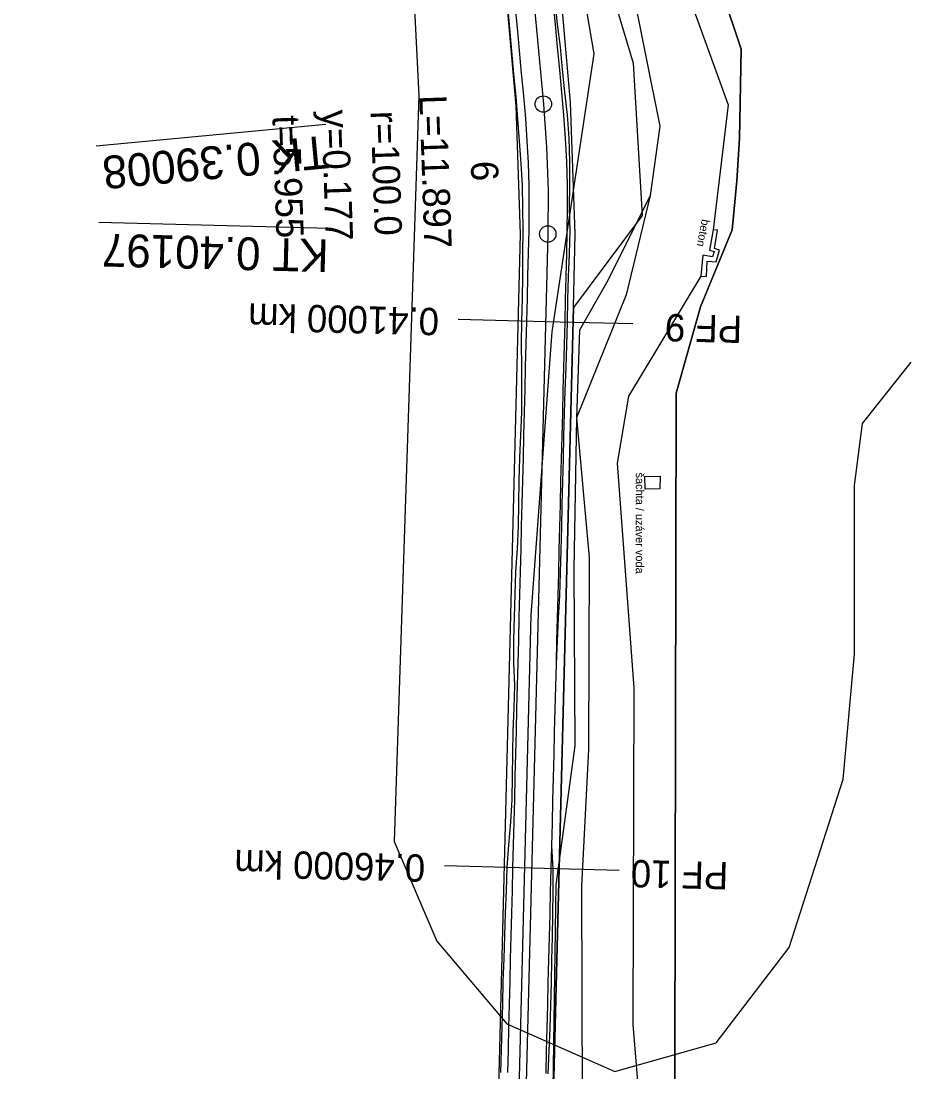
# Model space of a CAD drawing. Extents: x -555887 to -552101, y -1100251 to -1096546.
# Drawn here: x -553960.9 to -553879.9, y -1098044.9 to -1097948.7 of the extents above; entities that cross this region are included whole.
import ezdxf

# ---------------------------------------------------------------- set-up
doc = ezdxf.new("R2010")
doc.units = 0
for name, color, linetype in [('PARCELY_cesty', 7, 'Continuous'), ('PARCELY_VHO', 7, 'Continuous'), ('POLYGONY_SITUACE_PF', 7, 'Continuous'), ('POLYGONY_SITUACE_PF_POPISY', 7, 'Continuous'), ('POLYGONY_SITUACE_PO', 7, 'Continuous'), ('vrstevnice', 7, 'Continuous'), ('ZSST', 7, 'Continuous'), ('zájem', 7, 'Continuous')]:
    doc.layers.add(name, color=color, linetype=linetype)

msp = doc.modelspace()

# ---------------------------------------------------------------- linework, layer by layer
for p, q in [((-553933.031, -1097958.213), (-553954.031, -1097960.186)), ((-553932.706, -1097967.719), (-553953.792, -1097967.186))]:
    msp.add_line(p, q)
at = {"layer": 'PARCELY_cesty'}
for points in [[(-553894.521, -1098237.552), (-553902.872, -1098185.471), (-553908.173, -1098161.777), (-553915.637, -1098135.941), (-553917.674, -1098126.716), (-553918.832, -1098111.157), (-553915.214, -1097968.237), (-553915.615, -1097956.495), (-553918.446, -1097924.391)], [(-553889.599, -1098236.663), (-553897.959, -1098184.529), (-553903.327, -1098160.536), (-553910.789, -1098134.707), (-553912.715, -1098125.988), (-553913.828, -1098111.034), (-553910.368, -1097974.94), (-553910.211, -1097968.215), (-553910.622, -1097956.19), (-553913.42, -1097924.46)]]:
    msp.add_lwpolyline(points, dxfattribs=at)
at = {"layer": 'PARCELY_VHO'}
for points in [[(-553927.41, -1097628.08), (-553920.29, -1097651.1), (-553924.15, -1097670.8), (-553927.014, -1097685.697), (-553927.942, -1097698.335), (-553926.88, -1097721.034), (-553926.037, -1097728.701), (-553924.494, -1097736.179), (-553911.111, -1097775.519), (-553905.076, -1097799.369), (-553903.199, -1097814.131), (-553902.803, -1097824.091), (-553903.498, -1097838.889), (-553913.42, -1097924.2), (-553904.91, -1097952.6), (-553904.09, -1097966.52), (-553910.368, -1097974.94), (-553913.828, -1098111.034), (-553912.715, -1098125.988), (-553910.789, -1098134.707), (-553870.98, -1098223.96)], [(-553873.38, -1098200.91), (-553884.8, -1098171.23), (-553894.57, -1098145.41), (-553899.89, -1098126.48), (-553901.66, -1098118.62), (-553901.87, -1098110.72), (-553901.16, -1098074.95), (-553900.96, -1097982.79), (-553898.75, -1097974.9), (-553895.85, -1097967.85), (-553895.42, -1097963.37), (-553895.17, -1097959.49), (-553895.01, -1097951.32), (-553903.94, -1097924.64)]]:
    msp.add_lwpolyline(points, dxfattribs=at)
at = {"layer": 'POLYGONY_SITUACE_PF'}
for p, q in [((-553912.916, -1097976.25), (-553920.913, -1097976.048)), ((-553904.918, -1097976.453), (-553912.916, -1097976.25)), ((-553914.181, -1098026.234), (-553922.179, -1098026.032)), ((-553906.184, -1098026.437), (-553914.181, -1098026.234))]:
    msp.add_line(p, q, dxfattribs=at)
at = {"layer": 'POLYGONY_SITUACE_PO'}
for p, q in [((-553915.736, -1097928.477), (-553913.119, -1097956.343)), ((-553916.402, -1097947.368), (-553916.225, -1097949.443)), ((-553915.725, -1097947.304), (-553915.531, -1097949.378)), ((-553915.725, -1097947.304), (-553915.531, -1097949.378)), ((-553912.241, -1097946.977), (-553912.046, -1097949.051)), ((-553912.241, -1097946.977), (-553912.046, -1097949.051)), ((-553912.08, -1097946.962), (-553911.841, -1097949.032)), ((-553916.225, -1097949.443), (-553916.03, -1097951.518)), ((-553915.531, -1097949.378), (-553915.336, -1097951.452)), ((-553915.531, -1097949.378), (-553915.336, -1097951.452)), ((-553912.046, -1097949.051), (-553911.851, -1097951.125)), ((-553912.046, -1097949.051), (-553911.851, -1097951.125)), ((-553911.841, -1097949.032), (-553911.58, -1097951.1)), ((-553916.03, -1097951.518), (-553915.843, -1097953.593)), ((-553915.336, -1097951.452), (-553915.141, -1097953.527)), ((-553915.336, -1097951.452), (-553915.141, -1097953.527)), ((-553911.851, -1097951.125), (-553911.656, -1097953.199)), ((-553911.851, -1097951.125), (-553911.656, -1097953.199)), ((-553911.58, -1097951.1), (-553911.388, -1097953.174)), ((-553911.656, -1097953.199), (-553911.461, -1097955.274)), ((-553911.656, -1097953.199), (-553911.461, -1097955.274)), ((-553911.388, -1097953.174), (-553911.183, -1097955.247)), ((-553915.843, -1097953.593), (-553915.642, -1097955.666)), ((-553915.141, -1097953.527), (-553914.946, -1097955.601)), ((-553915.141, -1097953.527), (-553914.946, -1097955.601)), ((-553911.461, -1097955.274), (-553911.278, -1097957.369)), ((-553911.461, -1097955.274), (-553911.278, -1097957.369)), ((-553911.183, -1097955.247), (-553910.928, -1097957.341)), ((-553915.642, -1097955.666), (-553915.496, -1097957.716)), ((-553914.946, -1097955.601), (-553914.766, -1097957.656)), ((-553914.946, -1097955.601), (-553914.766, -1097957.656)), ((-553913.119, -1097956.343), (-553912.826, -1097960.297)), ((-553915.496, -1097957.716), (-553915.342, -1097959.741)), ((-553914.766, -1097957.656), (-553914.617, -1097959.697)), ((-553914.766, -1097957.656), (-553914.617, -1097959.697)), ((-553911.278, -1097957.369), (-553911.124, -1097959.483)), ((-553911.278, -1097957.369), (-553911.124, -1097959.483)), ((-553910.928, -1097957.341), (-553910.777, -1097959.462)), ((-553915.342, -1097959.741), (-553915.185, -1097961.768)), ((-553914.617, -1097959.697), (-553914.511, -1097961.741)), ((-553914.617, -1097959.697), (-553914.511, -1097961.741)), ((-553911.124, -1097959.483), (-553911.014, -1097961.6)), ((-553911.124, -1097959.483), (-553911.014, -1097961.6)), ((-553910.777, -1097959.462), (-553910.733, -1097961.589)), ((-553912.826, -1097960.297), (-553912.691, -1097964.26)), ((-553915.185, -1097961.768), (-553915.071, -1097963.799)), ((-553914.511, -1097961.741), (-553914.446, -1097963.787)), ((-553914.511, -1097961.741), (-553914.446, -1097963.787)), ((-553911.014, -1097961.6), (-553910.947, -1097963.719)), ((-553911.014, -1097961.6), (-553910.947, -1097963.719)), ((-553910.733, -1097961.589), (-553910.725, -1097963.715)), ((-553915.071, -1097963.799), (-553915.016, -1097965.833)), ((-553914.446, -1097963.787), (-553914.434, -1097965.834)), ((-553914.446, -1097963.787), (-553914.434, -1097965.834)), ((-553910.947, -1097963.719), (-553910.934, -1097965.839)), ((-553910.947, -1097963.719), (-553910.934, -1097965.839)), ((-553910.725, -1097963.715), (-553910.747, -1097965.839)), ((-553912.691, -1097964.26), (-553912.713, -1097968.226)), ((-553915.016, -1097965.833), (-553914.998, -1097967.868)), ((-553914.434, -1097965.834), (-553914.456, -1097967.88)), ((-553914.434, -1097965.834), (-553914.456, -1097967.88)), ((-553910.934, -1097965.839), (-553910.956, -1097967.958)), ((-553910.934, -1097965.839), (-553910.956, -1097967.958)), ((-553910.747, -1097965.839), (-553910.698, -1097967.964)), ((-553914.998, -1097967.868), (-553915.013, -1097969.945)), ((-553914.456, -1097967.88), (-553914.507, -1097969.958)), ((-553914.456, -1097967.88), (-553914.507, -1097969.958)), ((-553912.713, -1097968.226), (-553916.33, -1098111.096)), ((-553910.956, -1097967.958), (-553911.008, -1097970.046)), ((-553910.956, -1097967.958), (-553911.008, -1097970.046)), ((-553910.698, -1097967.964), (-553910.749, -1097970.053)), ((-553915.013, -1097969.945), (-553915.013, -1097972.029)), ((-553914.507, -1097969.958), (-553914.56, -1097972.04)), ((-553914.507, -1097969.958), (-553914.56, -1097972.04)), ((-553911.008, -1097970.046), (-553911.061, -1097972.129)), ((-553911.008, -1097970.046), (-553911.061, -1097972.129)), ((-553910.749, -1097970.053), (-553910.835, -1097972.135)), ((-553915.013, -1097972.029), (-553915.058, -1097974.112)), ((-553914.56, -1097972.04), (-553914.612, -1097974.123)), ((-553914.56, -1097972.04), (-553914.612, -1097974.123)), ((-553911.061, -1097972.129), (-553911.114, -1097974.212)), ((-553911.061, -1097972.129), (-553911.114, -1097974.212)), ((-553910.835, -1097972.135), (-553910.898, -1097974.217)), ((-553915.058, -1097974.112), (-553915.122, -1097976.194)), ((-553914.612, -1097974.123), (-553914.665, -1097976.206)), ((-553914.612, -1097974.123), (-553914.665, -1097976.206)), ((-553911.114, -1097974.212), (-553911.166, -1097976.294)), ((-553911.114, -1097974.212), (-553911.166, -1097976.294)), ((-553910.898, -1097974.217), (-553910.927, -1097976.3)), ((-553915.122, -1097976.194), (-553915.145, -1097978.278)), ((-553914.665, -1097976.206), (-553914.718, -1097978.288)), ((-553914.665, -1097976.206), (-553914.718, -1097978.288)), ((-553911.166, -1097976.294), (-553911.219, -1097978.377)), ((-553911.166, -1097976.294), (-553911.219, -1097978.377)), ((-553910.927, -1097976.3), (-553910.986, -1097978.383)), ((-553915.145, -1097978.278), (-553915.132, -1097980.362)), ((-553914.718, -1097978.288), (-553914.771, -1097980.371)), ((-553914.718, -1097978.288), (-553914.771, -1097980.371)), ((-553911.219, -1097978.377), (-553911.272, -1097980.46)), ((-553911.219, -1097978.377), (-553911.272, -1097980.46)), ((-553910.986, -1097978.383), (-553911.06, -1097980.465)), ((-553915.132, -1097980.362), (-553915.118, -1097982.446)), ((-553914.771, -1097980.371), (-553914.823, -1097982.454)), ((-553914.771, -1097980.371), (-553914.823, -1097982.454)), ((-553911.272, -1097980.46), (-553911.324, -1097982.542)), ((-553911.272, -1097980.46), (-553911.324, -1097982.542)), ((-553911.06, -1097980.465), (-553911.141, -1097982.547)), ((-553915.118, -1097982.446), (-553915.122, -1097984.53)), ((-553914.823, -1097982.454), (-553914.876, -1097984.536)), ((-553914.823, -1097982.454), (-553914.876, -1097984.536)), ((-553911.324, -1097982.542), (-553911.377, -1097984.625)), ((-553911.324, -1097982.542), (-553911.377, -1097984.625)), ((-553911.141, -1097982.547), (-553911.221, -1097984.629)), ((-553915.122, -1097984.53), (-553915.196, -1097986.612)), ((-553914.876, -1097984.536), (-553914.929, -1097986.619)), ((-553914.876, -1097984.536), (-553914.929, -1097986.619)), ((-553911.377, -1097984.625), (-553911.43, -1097986.708)), ((-553911.377, -1097984.625), (-553911.43, -1097986.708)), ((-553911.221, -1097984.629), (-553911.268, -1097986.712)), ((-553915.196, -1097986.612), (-553915.302, -1097988.694)), ((-553914.929, -1097986.619), (-553914.982, -1097988.702)), ((-553914.929, -1097986.619), (-553914.982, -1097988.702)), ((-553911.43, -1097986.708), (-553911.483, -1097988.79)), ((-553911.43, -1097986.708), (-553911.483, -1097988.79)), ((-553911.268, -1097986.712), (-553911.32, -1097988.794)), ((-553915.302, -1097988.694), (-553915.351, -1097990.776)), ((-553914.982, -1097988.702), (-553915.034, -1097990.784)), ((-553914.982, -1097988.702), (-553915.034, -1097990.784)), ((-553911.483, -1097988.79), (-553911.535, -1097990.873)), ((-553911.483, -1097988.79), (-553911.535, -1097990.873)), ((-553911.32, -1097988.794), (-553911.367, -1097990.877)), ((-553915.351, -1097990.776), (-553915.386, -1097992.859)), ((-553915.034, -1097990.784), (-553915.087, -1097992.867)), ((-553915.034, -1097990.784), (-553915.087, -1097992.867)), ((-553911.535, -1097990.873), (-553911.588, -1097992.956)), ((-553911.535, -1097990.873), (-553911.588, -1097992.956)), ((-553911.367, -1097990.877), (-553911.415, -1097992.96)), ((-553915.386, -1097992.859), (-553915.42, -1097994.943)), ((-553915.087, -1097992.867), (-553915.14, -1097994.95)), ((-553915.087, -1097992.867), (-553915.14, -1097994.95)), ((-553911.588, -1097992.956), (-553911.641, -1097995.038)), ((-553911.588, -1097992.956), (-553911.641, -1097995.038)), ((-553911.415, -1097992.96), (-553911.465, -1097995.043)), ((-553915.42, -1097994.943), (-553915.518, -1097997.024)), ((-553915.14, -1097994.95), (-553915.192, -1097997.032)), ((-553915.14, -1097994.95), (-553915.192, -1097997.032)), ((-553911.641, -1097995.038), (-553911.694, -1097997.121)), ((-553911.641, -1097995.038), (-553911.694, -1097997.121)), ((-553911.465, -1097995.043), (-553911.52, -1097997.125)), ((-553915.518, -1097997.024), (-553915.668, -1097999.104)), ((-553915.192, -1097997.032), (-553915.245, -1097999.115)), ((-553915.192, -1097997.032), (-553915.245, -1097999.115)), ((-553911.694, -1097997.121), (-553911.746, -1097999.204)), ((-553911.694, -1097997.121), (-553911.746, -1097999.204)), ((-553911.52, -1097997.125), (-553911.567, -1097999.208)), ((-553915.668, -1097999.104), (-553915.721, -1098001.187)), ((-553915.245, -1097999.115), (-553915.298, -1098001.198)), ((-553915.245, -1097999.115), (-553915.298, -1098001.198)), ((-553911.746, -1097999.204), (-553911.799, -1098001.286)), ((-553911.746, -1097999.204), (-553911.799, -1098001.286)), ((-553911.567, -1097999.208), (-553911.649, -1098001.29)), ((-553915.721, -1098001.187), (-553915.786, -1098003.269)), ((-553915.298, -1098001.198), (-553915.351, -1098003.28)), ((-553915.298, -1098001.198), (-553915.351, -1098003.28)), ((-553911.799, -1098001.286), (-553911.852, -1098003.369)), ((-553911.799, -1098001.286), (-553911.852, -1098003.369)), ((-553911.649, -1098001.29), (-553911.779, -1098003.371)), ((-553915.786, -1098003.269), (-553915.853, -1098005.352)), ((-553915.351, -1098003.28), (-553915.403, -1098005.363)), ((-553915.351, -1098003.28), (-553915.403, -1098005.363)), ((-553911.852, -1098003.369), (-553911.905, -1098005.452)), ((-553911.852, -1098003.369), (-553911.905, -1098005.452)), ((-553911.779, -1098003.371), (-553911.847, -1098005.453)), ((-553915.853, -1098005.352), (-553915.865, -1098007.435)), ((-553915.403, -1098005.363), (-553915.456, -1098007.446)), ((-553915.403, -1098005.363), (-553915.456, -1098007.446)), ((-553911.905, -1098005.452), (-553911.957, -1098007.534)), ((-553911.905, -1098005.452), (-553911.957, -1098007.534)), ((-553911.847, -1098005.453), (-553911.957, -1098007.534)), ((-553915.865, -1098007.435), (-553915.758, -1098009.522)), ((-553915.456, -1098007.446), (-553915.509, -1098009.528)), ((-553915.456, -1098007.446), (-553915.509, -1098009.528)), ((-553911.957, -1098007.534), (-553912.01, -1098009.617)), ((-553911.957, -1098007.534), (-553912.01, -1098009.617)), ((-553911.957, -1098007.534), (-553912.01, -1098009.617)), ((-553911.957, -1098007.534), (-553911.957, -1098007.534)), ((-553915.758, -1098009.522), (-553915.836, -1098011.604)), ((-553915.509, -1098009.528), (-553915.562, -1098011.611)), ((-553915.509, -1098009.528), (-553915.562, -1098011.611)), ((-553912.01, -1098009.617), (-553912.063, -1098011.7)), ((-553912.01, -1098009.617), (-553912.063, -1098011.7)), ((-553912.01, -1098009.617), (-553912.063, -1098011.7)), ((-553915.836, -1098011.604), (-553915.908, -1098013.686)), ((-553915.562, -1098011.611), (-553915.614, -1098013.694)), ((-553915.562, -1098011.611), (-553915.614, -1098013.694)), ((-553912.063, -1098011.7), (-553912.115, -1098013.782)), ((-553912.063, -1098011.7), (-553912.115, -1098013.782)), ((-553912.063, -1098011.7), (-553912.115, -1098013.782)), ((-553915.908, -1098013.686), (-553915.958, -1098015.769)), ((-553915.614, -1098013.694), (-553915.667, -1098015.776)), ((-553915.614, -1098013.694), (-553915.667, -1098015.776)), ((-553912.115, -1098013.782), (-553912.168, -1098015.865)), ((-553912.115, -1098013.782), (-553912.168, -1098015.865)), ((-553912.115, -1098013.782), (-553912.168, -1098015.865)), ((-553915.958, -1098015.769), (-553915.96, -1098017.853)), ((-553915.667, -1098015.776), (-553915.72, -1098017.859)), ((-553915.667, -1098015.776), (-553915.72, -1098017.859)), ((-553912.168, -1098015.865), (-553912.221, -1098017.948)), ((-553912.168, -1098015.865), (-553912.221, -1098017.948)), ((-553912.168, -1098015.865), (-553912.221, -1098017.948)), ((-553915.96, -1098017.853), (-553916.007, -1098019.936)), ((-553915.72, -1098017.859), (-553915.773, -1098019.942)), ((-553915.72, -1098017.859), (-553915.773, -1098019.942)), ((-553912.221, -1098017.948), (-553912.274, -1098020.03)), ((-553912.221, -1098017.948), (-553912.274, -1098020.03)), ((-553912.221, -1098017.948), (-553912.274, -1098020.03)), ((-553916.007, -1098019.936), (-553916.136, -1098022.017)), ((-553915.773, -1098019.942), (-553915.825, -1098022.024)), ((-553915.773, -1098019.942), (-553915.825, -1098022.024)), ((-553912.274, -1098020.03), (-553912.326, -1098022.113)), ((-553912.274, -1098020.03), (-553912.326, -1098022.113)), ((-553912.274, -1098020.03), (-553912.326, -1098022.113)), ((-553916.136, -1098022.017), (-553916.318, -1098024.096)), ((-553915.825, -1098022.024), (-553915.878, -1098024.107)), ((-553915.825, -1098022.024), (-553915.878, -1098024.107)), ((-553912.326, -1098022.113), (-553912.379, -1098024.196)), ((-553912.326, -1098022.113), (-553912.379, -1098024.196)), ((-553912.326, -1098022.113), (-553912.379, -1098024.196)), ((-553916.318, -1098024.096), (-553916.455, -1098026.176)), ((-553915.878, -1098024.107), (-553915.931, -1098026.19)), ((-553915.878, -1098024.107), (-553915.931, -1098026.19)), ((-553912.379, -1098024.196), (-553912.432, -1098026.278)), ((-553912.379, -1098024.196), (-553912.432, -1098026.278)), ((-553912.379, -1098024.196), (-553912.379, -1098024.196)), ((-553912.379, -1098024.196), (-553912.264, -1098026.283)), ((-553916.455, -1098026.176), (-553916.531, -1098028.259)), ((-553915.931, -1098026.19), (-553915.983, -1098028.272)), ((-553915.931, -1098026.19), (-553915.983, -1098028.272)), ((-553912.432, -1098026.278), (-553912.485, -1098028.361)), ((-553912.432, -1098026.278), (-553912.485, -1098028.361)), ((-553912.264, -1098026.283), (-553912.256, -1098028.367)), ((-553916.531, -1098028.259), (-553916.603, -1098030.341)), ((-553915.983, -1098028.272), (-553916.036, -1098030.355)), ((-553915.983, -1098028.272), (-553916.036, -1098030.355)), ((-553912.485, -1098028.361), (-553912.537, -1098030.444)), ((-553912.485, -1098028.361), (-553912.537, -1098030.444)), ((-553912.256, -1098028.367), (-553912.276, -1098030.45)), ((-553916.603, -1098030.341), (-553916.681, -1098032.423)), ((-553916.036, -1098030.355), (-553916.089, -1098032.438)), ((-553916.036, -1098030.355), (-553916.089, -1098032.438)), ((-553912.537, -1098030.444), (-553912.59, -1098032.526)), ((-553912.537, -1098030.444), (-553912.59, -1098032.526)), ((-553912.276, -1098030.45), (-553912.318, -1098032.533)), ((-553916.681, -1098032.423), (-553916.749, -1098034.505)), ((-553916.089, -1098032.438), (-553916.142, -1098034.52)), ((-553916.089, -1098032.438), (-553916.142, -1098034.52)), ((-553912.59, -1098032.526), (-553912.643, -1098034.609)), ((-553912.59, -1098032.526), (-553912.643, -1098034.609)), ((-553912.318, -1098032.533), (-553912.359, -1098034.616)), ((-553916.749, -1098034.505), (-553916.817, -1098036.587)), ((-553916.142, -1098034.52), (-553916.194, -1098036.603)), ((-553916.142, -1098034.52), (-553916.194, -1098036.603)), ((-553912.643, -1098034.609), (-553912.696, -1098036.692)), ((-553912.643, -1098034.609), (-553912.696, -1098036.692)), ((-553912.359, -1098034.616), (-553912.4, -1098036.699)), ((-553916.817, -1098036.587), (-553916.873, -1098038.67)), ((-553916.194, -1098036.603), (-553916.247, -1098038.686)), ((-553916.194, -1098036.603), (-553916.247, -1098038.686)), ((-553912.696, -1098036.692), (-553912.748, -1098038.774)), ((-553912.696, -1098036.692), (-553912.748, -1098038.774)), ((-553912.4, -1098036.699), (-553912.458, -1098038.782)), ((-553916.873, -1098038.67), (-553916.917, -1098040.753)), ((-553916.247, -1098038.686), (-553916.3, -1098040.768)), ((-553916.247, -1098038.686), (-553916.3, -1098040.768)), ((-553912.748, -1098038.774), (-553912.801, -1098040.857)), ((-553912.748, -1098038.774), (-553912.801, -1098040.857)), ((-553912.458, -1098038.782), (-553912.522, -1098040.864)), ((-553916.917, -1098040.753), (-553916.977, -1098042.835)), ((-553916.3, -1098040.768), (-553916.353, -1098042.851)), ((-553916.3, -1098040.768), (-553916.353, -1098042.851)), ((-553912.801, -1098040.857), (-553912.854, -1098042.94)), ((-553912.801, -1098040.857), (-553912.854, -1098042.94)), ((-553912.522, -1098040.864), (-553912.615, -1098042.946)), ((-553916.977, -1098042.835), (-553917.052, -1098044.917)), ((-553916.353, -1098042.851), (-553916.405, -1098044.934)), ((-553916.353, -1098042.851), (-553916.405, -1098044.934)), ((-553912.854, -1098042.94), (-553912.906, -1098045.022)), ((-553912.854, -1098042.94), (-553912.906, -1098045.022)), ((-553912.615, -1098042.946), (-553912.697, -1098045.028))]:
    msp.add_line(p, q, dxfattribs=at)
for centre in [(-553913.119, -1097956.343), (-553912.713, -1097968.226)]:
    msp.add_circle(centre, 0.75, dxfattribs=at)
at = {"layer": 'vrstevnice'}
msp.add_lwpolyline([(-553970.859, -1097921.02), (-553969.739, -1097910.07), (-553968.189, -1097903.33), (-553964.399, -1097898.27), (-553959.909, -1097895.04), (-553946.709, -1097893.36), (-553942.919, -1097895.04), (-553938.419, -1097898.27), (-553933.229, -1097904.73), (-553928.449, -1097915.96), (-553925.789, -1097930), (-553924.519, -1097955.56), (-553926.769, -1098023.8), (-553922.859, -1098032.913), (-553916.468, -1098040.469), (-553906.59, -1098044.829), (-553897.293, -1098042.213), (-553890.611, -1098033.494), (-553885.672, -1098018.091), (-553884.639, -1098006.67), (-553884.639, -1097991.23), (-553883.899, -1097985.548), (-553879.458, -1097979.963)], dxfattribs=at)
at = {"layer": 'ZSST'}
for points in [[(-553924.66, -1097729.04), (-553921.53, -1097741.78), (-553916.02, -1097756.79), (-553908.51, -1097772.96), (-553902.81, -1097799.53), (-553901.3, -1097820.82), (-553903.22, -1097848.29), (-553905.59, -1097881.04), (-553905.22, -1097893.91), (-553907.85, -1097907.67), (-553911.16, -1097917.96), (-553910.53, -1097929.5), (-553905.13, -1097944.97), (-553902.46, -1097958.37), (-553903.33, -1097964.72)], [(-553894.87, -1097830.87), (-553895.44, -1097833.46), (-553897.92, -1097857.69), (-553897.54, -1097871.22), (-553900.41, -1097888.86), (-553902.99, -1097909.34), (-553907.18, -1097920.45), (-553905.9, -1097929.65), (-553896.22, -1097956.42), (-553897.58, -1097967.85)], [(-553909.08, -1097888.54), (-553912.97, -1097925.48), (-553908.5, -1097951.76), (-553912.35, -1097977.16), (-553914.28, -1098003.09), (-553915.41, -1098049.02)], [(-553903.33, -1097964.72), (-553907.21, -1097972.49), (-553909.82, -1097977.03), (-553910.09, -1097985.04), (-553910.33, -1097998.84), (-553910.24, -1098015.04), (-553911.98, -1098027.76), (-553912.25, -1098046.41), (-553915.41, -1098049.02), (-553915.66, -1098071.91), (-553913.03, -1098078.48), (-553912.56, -1098105.97), (-553911.15, -1098124.85), (-553905.84, -1098151.19), (-553897.79, -1098154.47), (-553892.63, -1098170.29), (-553889.27, -1098181.07), (-553885.09, -1098178.58)], [(-553903.33, -1097964.72), (-553905.54, -1097973.79), (-553910.09, -1097985.04)], [(-553898.72, -1097972.09), (-553905.32, -1097983.06), (-553906.37, -1097989.18), (-553904.85, -1098009.74), (-553904.92, -1098040.52), (-553902.59, -1098069.12), (-553903.04, -1098094.15)], [(-553910.09, -1097985.04), (-553908.92, -1097997.81), (-553908.98, -1098015.37), (-553909.64, -1098027.89), (-553909.58, -1098047.43), (-553907.5, -1098071.18), (-553906.12, -1098074.78), (-553908.27, -1098107.21)]]:
    msp.add_lwpolyline(points, dxfattribs=at)
for points in [[(-553898.72, -1097972.09), (-553898.19, -1097972.12), (-553898.12, -1097970.7), (-553897.3, -1097970.77), (-553897.01, -1097969.69), (-553897.45, -1097969.54), (-553897.18, -1097967.89), (-553897.58, -1097967.85), (-553897.92, -1097969.69), (-553897.49, -1097969.83), (-553897.64, -1097970.31), (-553898.51, -1097970.16)], [(-553903.83, -1097990.4), (-553902.43, -1097990.37), (-553902.45, -1097991.52), (-553903.81, -1097991.56)]]:
    msp.add_lwpolyline(points, close=True, dxfattribs=at)
at = {"layer": 'zájem'}
for points in [[(-553903.94, -1097924.64), (-553895.01, -1097951.32), (-553895.17, -1097959.49), (-553895.42, -1097963.37), (-553895.85, -1097967.85), (-553898.75, -1097974.9), (-553900.96, -1097982.79), (-553901.16, -1098074.95), (-553901.87, -1098110.72), (-553901.66, -1098118.62), (-553899.89, -1098126.48), (-553894.57, -1098145.41), (-553884.8, -1098171.23), (-553873.38, -1098200.91)], [(-553873.38, -1098200.91), (-553884.8, -1098171.23), (-553894.57, -1098145.41), (-553899.89, -1098126.48), (-553901.66, -1098118.62), (-553901.87, -1098110.72), (-553901.16, -1098074.95), (-553900.96, -1097982.79), (-553898.75, -1097974.9), (-553895.85, -1097967.85), (-553895.42, -1097963.37), (-553895.17, -1097959.49), (-553895.01, -1097951.32), (-553903.94, -1097924.64)]]:
    msp.add_lwpolyline(points, dxfattribs=at)

# ---------------------------------------------------------------- texts
for s, height, rotation, p in [('L=11.897', 2.5, 271.95775, (-553924.476, -1097955.541)), ('y=0.177', 2.5, 271.95775, (-553933.434, -1097956.905)), ('r=100.0', 2.5, 271.95775, (-553928.929, -1097957.001)), ('t=5.955', 2.5, 271.95775, (-553937.92, -1097957.405)), ('TK 0.39008', 3, 185.36592, (-553932.938, -1097959.209)), ('6', 2.5, 271.95775, (-553919.767, -1097961.576)), ('KT 0.40197', 3, 178.54958, (-553932.731, -1097968.719))]:
    msp.add_text(s, height=height, rotation=rotation).set_placement(p)
at = {"layer": 'POLYGONY_SITUACE_PF_POPISY'}
for s, p in [('0.41000 km', (-553922.64, -1097975.003)), ('PF 9', (-553894.896, -1097975.706)), ('0.46000 km', (-553923.906, -1098024.987)), ('PF 10', (-553896.162, -1098025.69))]:
    msp.add_text(s, height=2.5, rotation=178.54958, dxfattribs=at).set_placement(p)
at = {"layer": 'ZSST'}
for s, rotation, p in [('beton', 259.09151, (-553898.614, -1097966.832)), ('šachta / uzáver voda', 269.97771, (-553904.655, -1097990.041))]:
    msp.add_text(s, height=0.75, rotation=rotation, dxfattribs=at).set_placement(p)

doc.saveas('drawing.dxf')
